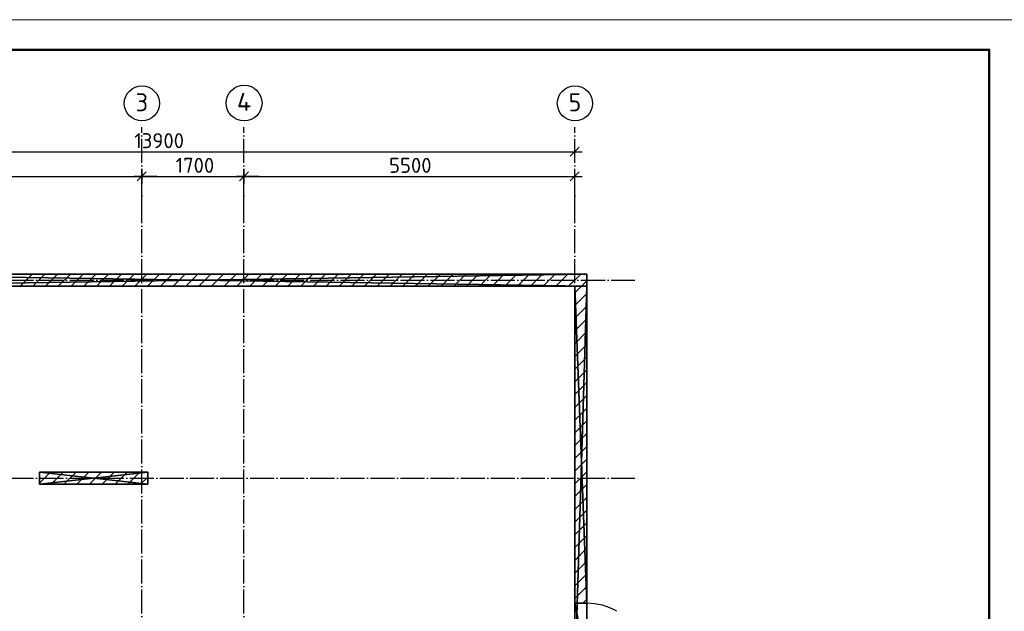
# Model space of a CAD drawing. Header units: millimetres. Extents: x 40580 to 559114, y -343730 to 81020.
# Tile 675 of 686: x 500298 to 516670, y -64641 to -54794. Entities that reach past the tile are written whole.
import ezdxf
from ezdxf.enums import TextEntityAlignment as Align

# ---------------------------------------------------------------- set-up
doc = ezdxf.new("R2010")
doc.units = ezdxf.units.MM
doc.linetypes.add('______11', pattern=[500, 400, -50, 0, -50])
doc.linetypes.add('______5', pattern=[1100, 800, -100, 100, -100])
for name, color, linetype in [('_________1_', 7, 'Continuous'), ('____________', 7, 'Continuous'), ('_____________1', 7, 'Continuous'), ('___________________', 253, '______5')]:
    doc.layers.add(name, color=color, linetype=linetype)
doc.layers.add('Standard', color=7, linetype='Continuous', lineweight=25)
doc.styles.add('ISOCPEUR', font='isocpeur.ttf')

# ---------------------------------------------------------------- blocks, each defined once
blk = doc.blocks.new('ALL_ML_STRICH')
at = {"color": 0, "linetype": 'ByBlock', "lineweight": -2}
for p, q in [((-1, 0), (0.5, 0)), ((-0.3, -0.3), (0.3, 0.3)), ((0, -0.5), (0, 0.5))]:
    blk.add_line(p, q, dxfattribs=at)

msp = doc.modelspace()

# ---------------------------------------------------------------- linework, layer by layer
at = {"layer": '_________1_', "color": 253, "linetype": '______11'}
for p, q in [((500627.7, -62510.5), (500810.7, -62327.5)), ((501035, -62527.5), (501235, -62327.5)), ((501459.3, -62527.5), (501659.3, -62327.5)), ((501883.5, -62527.5), (502083.5, -62327.5)), ((502307.8, -62527.5), (502427.7, -62407.6))]:
    msp.add_line(p, q, dxfattribs=at)
at = {"layer": '_________1_', "color": 253, "linetype": '______5'}
for p, q in [((500822.9, -62527.5), (501022.9, -62327.5)), ((501247.1, -62527.5), (501447.1, -62327.5)), ((501671.4, -62527.5), (501871.4, -62327.5)), ((502095.7, -62527.5), (502295.7, -62327.5))]:
    msp.add_line(p, q, dxfattribs=at)
at = {"layer": '____________', "color": 7, "linetype": 'Continuous'}
for p, q in [((495627.7, -56993.5), (509527.7, -56993.5)), ((496827.7, -57403.5), (502327.7, -57403.5)), ((502327.7, -57403.5), (504027.7, -57403.5)), ((504027.7, -57403.5), (509527.7, -57403.5))]:
    msp.add_line(p, q, dxfattribs=at)
at = {"layer": '____________', "color": 251, "linetype": 'Continuous'}
for p, q in [((509527.7, -57165), (509527.7, -56993.5)), ((502327.7, -57801.5), (502327.7, -57403.5)), ((502327.7, -57801.5), (502327.7, -57403.5)), ((504027.7, -57823.1), (504027.7, -57403.5)), ((504027.7, -57823.1), (504027.7, -57403.5)), ((509527.7, -57864.7), (509527.7, -57403.5))]:
    msp.add_line(p, q, dxfattribs=at)
at = {"layer": '_____________1', "color": 253, "linetype": '______5'}
for p, q in [((500304.5, -59227.5), (500504.5, -59027.5)), ((500728.7, -59227.5), (500928.7, -59027.5)), ((501153, -59227.5), (501353, -59027.5)), ((501577.3, -59227.5), (501777.3, -59027.5)), ((502001.5, -59227.5), (502201.5, -59027.5)), ((502425.8, -59227.5), (502625.8, -59027.5)), ((502850.1, -59227.5), (503050.1, -59027.5)), ((503274.3, -59227.5), (503474.3, -59027.5)), ((503698.6, -59227.5), (503898.6, -59027.5)), ((504122.9, -59227.5), (504322.9, -59027.5)), ((504547.1, -59227.5), (504747.1, -59027.5)), ((504971.4, -59227.5), (505171.4, -59027.5)), ((505395.7, -59227.5), (505595.7, -59027.5)), ((505819.9, -59227.5), (506019.9, -59027.5)), ((506244.2, -59227.5), (506444.2, -59027.5)), ((506668.4, -59227.5), (506868.4, -59027.5)), ((507092.7, -59227.5), (507292.7, -59027.5)), ((507517, -59227.5), (507717, -59027.5)), ((507941.2, -59227.5), (508141.2, -59027.5)), ((508365.5, -59227.5), (508565.5, -59027.5)), ((508789.8, -59227.5), (508989.8, -59027.5)), ((509214, -59227.5), (509414, -59027.5)), ((509638.3, -59227.5), (509727.7, -59138.1))]:
    msp.add_line(p, q, dxfattribs=at)
at = {"layer": '_____________1', "color": 253, "linetype": '______11'}
for p, q in [((500516.6, -59227.5), (500716.6, -59027.5)), ((500940.9, -59227.5), (501140.9, -59027.5)), ((501365.1, -59227.5), (501565.1, -59027.5)), ((501789.4, -59227.5), (501989.4, -59027.5)), ((502213.7, -59227.5), (502413.7, -59027.5)), ((502637.9, -59227.5), (502837.9, -59027.5)), ((503062.2, -59227.5), (503262.2, -59027.5)), ((503486.5, -59227.5), (503686.5, -59027.5)), ((503910.7, -59227.5), (504110.7, -59027.5)), ((504335, -59227.5), (504535, -59027.5)), ((504759.3, -59227.5), (504959.3, -59027.5)), ((505183.5, -59227.5), (505383.5, -59027.5)), ((505607.8, -59227.5), (505807.8, -59027.5)), ((506032, -59227.5), (506232, -59027.5)), ((506456.3, -59227.5), (506656.3, -59027.5)), ((506880.6, -59227.5), (507080.6, -59027.5)), ((507304.8, -59227.5), (507504.8, -59027.5)), ((507729.1, -59227.5), (507929.1, -59027.5)), ((508153.4, -59227.5), (508353.4, -59027.5)), ((508577.6, -59227.5), (508777.6, -59027.5)), ((509001.9, -59227.5), (509201.9, -59027.5)), ((509426.2, -59227.5), (509626.2, -59027.5)), ((509661.6, -64507.5), (509727.7, -64441.4))]:
    msp.add_line(p, q, dxfattribs=at)
at = {"layer": '_____________1', "color": 253, "linetype": '______5'}
for points in [[(509527.7, -59338.1), (509527.7, -59338.1), (509638.3, -59227.5)], [(509527.7, -59762.3), (509527.7, -59762.3), (509727.7, -59562.3)], [(509527.7, -60186.6), (509527.7, -60186.6), (509727.7, -59986.6)], [(509527.7, -60610.9), (509527.7, -60610.9), (509727.7, -60410.9)], [(509527.7, -61035.1), (509527.7, -61035.1), (509727.7, -60835.1)], [(509527.7, -61459.4), (509527.7, -61459.4), (509727.7, -61259.4)], [(509527.7, -61883.7), (509527.7, -61883.7), (509727.7, -61683.7)], [(509527.7, -62307.9), (509527.7, -62307.9), (509727.7, -62107.9)], [(509527.7, -62732.2), (509527.7, -62732.2), (509727.7, -62532.2)], [(509527.7, -63156.4), (509527.7, -63156.4), (509727.7, -62956.4)], [(509527.7, -63580.7), (509527.7, -63580.7), (509727.7, -63380.7)], [(509527.7, -64005), (509527.7, -64005), (509727.7, -63805)], [(509527.7, -64429.2), (509527.7, -64429.2), (509727.7, -64229.2)]]:
    msp.add_lwpolyline(points, dxfattribs=at)
at = {"layer": '_____________1', "color": 253, "linetype": '______11'}
for points in [[(509527.7, -59550.2), (509527.7, -59550.2), (509727.7, -59350.2)], [(509527.7, -59974.5), (509527.7, -59974.5), (509727.7, -59774.5)], [(509527.7, -60398.7), (509527.7, -60398.7), (509727.7, -60198.7)], [(509527.7, -60823), (509527.7, -60823), (509727.7, -60623)], [(509527.7, -61247.3), (509527.7, -61247.3), (509727.7, -61047.3)], [(509527.7, -61671.5), (509527.7, -61671.5), (509727.7, -61471.5)], [(509527.7, -62095.8), (509527.7, -62095.8), (509727.7, -61895.8)], [(509527.7, -62520.1), (509527.7, -62520.1), (509727.7, -62320.1)], [(509527.7, -62944.3), (509527.7, -62944.3), (509727.7, -62744.3)], [(509527.7, -63368.6), (509527.7, -63368.6), (509727.7, -63168.6)], [(509527.7, -63792.8), (509527.7, -63792.8), (509727.7, -63592.8)], [(509527.7, -64217.1), (509527.7, -64217.1), (509727.7, -64017.1)]]:
    msp.add_lwpolyline(points, dxfattribs=at)
at = {"layer": '_____________1', "color": 7, "linetype": 'Continuous'}
msp.add_arc((509727.7, -65507.5), 1000, 60, 90, dxfattribs=at)
at = {"layer": '___________________', "color": 253, "linetype": '______11'}
for p, q in [((502327.7, -81683.2), (502327.7, -56580.9)), ((502327.7, -81683.2), (502327.7, -56580.9)), ((504027.7, -81683.2), (504027.7, -56580.9)), ((504027.7, -81683.2), (504027.7, -56580.9)), ((509527.7, -81683.2), (509527.7, -56580.9)), ((509527.7, -81683.2), (509527.7, -56580.9)), ((492627.7, -59127.5), (510527.7, -59127.5)), ((492627.7, -59127.5), (510527.7, -59127.5)), ((492627.7, -62427.5), (510527.7, -62427.5)), ((492627.7, -62427.5), (510527.7, -62427.5))]:
    msp.add_line(p, q, dxfattribs=at)
at = {"layer": '___________________', "color": 7, "linetype": 'Continuous'}
for centre, radius in [((502330.1, -56188), 292.4), ((504029, -56181.6), 298.8), ((509530.1, -56188), 292.4)]:
    msp.add_circle(centre, radius, dxfattribs=at)
at = {"layer": 'Standard', "color": 7, "linetype": 'Continuous', "lineweight": 13, "transparency": 33554687}
msp.add_lwpolyline([(487219.9, -54794), (487219.9, -96794), (516919.9, -96794), (516919.9, -54794), (487219.9, -54794)], close=True, dxfattribs=at)
at = {"layer": 'Standard', "color": 7, "linetype": 'Continuous', "lineweight": 50, "transparency": 33554687}
msp.add_lwpolyline([(516419.9, -56794), (516419.9, -96294), (489219.9, -96294), (489219.9, -55294), (516419.9, -55294)], close=True, dxfattribs=at)

# ---------------------------------------------------------------- block references
at = {"layer": '____________', "color": 7, "linetype": 'Continuous', "xscale": 250, "yscale": 250, "zscale": 250}
for p in [(509527.7, -56993.5), (502327.7, -57403.5), (504027.7, -57403.5), (509527.7, -57403.5)]:
    msp.add_blockref('ALL_ML_STRICH', p, dxfattribs=at)
at = {"layer": '____________', "color": 7, "linetype": 'Continuous', "xscale": 250, "yscale": 250, "zscale": 250, "rotation": 180}
for p in [(502327.7, -57403.5), (504027.7, -57403.5)]:
    msp.add_blockref('ALL_ML_STRICH', p, dxfattribs=at)

# ---------------------------------------------------------------- texts
at = {"layer": '____________', "color": 7, "style": 'ISOCPEUR'}
for s, p in [('13900', (502202.7, -56933.5)), ('1700', (502890.2, -57343.5)), ('5500', (506440.2, -57343.5))]:
    msp.add_text(s, height=250, dxfattribs=at).set_placement(p)
at = {"layer": '___________________', "color": 7, "linetype": 'Continuous', "style": 'ISOCPEUR'}
for s, width, p, p2 in [('3', 0.999205, (502225.1, -56318.5), (502435, -56318.5)), ('4', 0.999536, (503909, -56312.1), (504148.9, -56312.1)), ('5', 0.999205, (509425.1, -56318.5), (509635, -56318.5))]:
    msp.add_text(s, height=300, dxfattribs=dict(at, width=width)).set_placement(p, p2, align=Align.FIT)

# ---------------------------------------------------------------- meshes
at = {"layer": '_________1_'}
mesh = msp.add_polyface(dxfattribs=at)
corners = [(500627.7, -62327.5, -3800), (500627.7, -62527.5, -3800), (500627.7, -62527.5, -350), (500627.7, -62327.5, -350)]
mesh.append_faces([[corners[k] for k in face] for face in [(1, 2, 0)]], dxfattribs={"vtx1": -1})
mesh.append_faces([[corners[k] for k in face] for face in [(2, 3, 0)]], dxfattribs={"vtx2": -1})
mesh = msp.add_polyface(dxfattribs=at)
corners = [(502427.7, -62327.5, -3800), (500627.7, -62327.5, -3800), (500627.7, -62327.5, -350), (502427.7, -62327.5, -350)]
mesh.append_faces([[corners[k] for k in face] for face in [(1, 2, 0)]], dxfattribs={"vtx1": -1})
mesh.append_faces([[corners[k] for k in face] for face in [(2, 3, 0)]], dxfattribs={"vtx2": -1})
mesh = msp.add_polyface(dxfattribs=at)
corners = [(502427.7, -62527.5, -350), (502427.7, -62327.5, -350), (500627.7, -62327.5, -350), (500627.7, -62527.5, -350)]
mesh.append_faces([[corners[k] for k in face] for face in [(1, 2, 0)]], dxfattribs={"vtx1": -1})
mesh.append_faces([[corners[k] for k in face] for face in [(2, 3, 0)]], dxfattribs={"vtx2": -1})
mesh = msp.add_polyface(dxfattribs=at)
corners = [(502427.7, -62327.5, -3800), (502427.7, -62527.5, -3800), (500627.7, -62527.5, -3800), (500627.7, -62327.5, -3800)]
mesh.append_faces([[corners[k] for k in face] for face in [(1, 2, 0)]], dxfattribs={"vtx1": -1})
mesh.append_faces([[corners[k] for k in face] for face in [(2, 3, 0)]], dxfattribs={"vtx2": -1})
mesh = msp.add_polyface(dxfattribs=at)
corners = [(502427.7, -62527.5, -3800), (502427.7, -62327.5, -3800), (502427.7, -62327.5, -350), (502427.7, -62527.5, -350)]
mesh.append_faces([[corners[k] for k in face] for face in [(1, 2, 0)]], dxfattribs={"vtx1": -1})
mesh.append_faces([[corners[k] for k in face] for face in [(2, 3, 0)]], dxfattribs={"vtx2": -1})
mesh = msp.add_polyface(dxfattribs=at)
corners = [(500627.7, -62527.5, -3800), (502427.7, -62527.5, -3800), (502427.7, -62527.5, -350), (500627.7, -62527.5, -350)]
mesh.append_faces([[corners[k] for k in face] for face in [(1, 2, 0)]], dxfattribs={"vtx1": -1})
mesh.append_faces([[corners[k] for k in face] for face in [(2, 3, 0)]], dxfattribs={"vtx2": -1})
at = {"layer": '_____________1', "color": 7, "linetype": 'Continuous'}
mesh = msp.add_polyface(dxfattribs=at)
corners = [(496827.7, -59227.5, -3800), (496827.7, -59027.5, -3800), (509727.7, -59027.5, -3800), (509727.7, -59227.5, -3800)]
mesh.append_faces([[corners[k] for k in face] for face in [(1, 2, 0)]], dxfattribs={"vtx1": -1, "color": 7})
mesh.append_faces([[corners[k] for k in face] for face in [(2, 3, 0)]], dxfattribs={"vtx2": -1, "color": 7})
mesh = msp.add_polyface(dxfattribs=at)
corners = [(496827.7, -59027.5, -350), (496827.7, -59227.5, -350), (509727.7, -59227.5, -350), (509727.7, -59027.5, -350)]
mesh.append_faces([[corners[k] for k in face] for face in [(1, 2, 0)]], dxfattribs={"vtx1": -1, "color": 7})
mesh.append_faces([[corners[k] for k in face] for face in [(2, 3, 0)]], dxfattribs={"vtx2": -1, "color": 7})
mesh = msp.add_polyface(dxfattribs=at)
corners = [(509727.7, -59027.5, -3800), (496827.7, -59027.5, -3800), (496827.7, -59027.5, -350), (509727.7, -59027.5, -350), (498877.7, -59027.5, -2000), (497877.7, -59027.5, -2000), (497877.7, -59027.5, -2600), (498877.7, -59027.5, -2600)]
mesh.append_faces([[corners[k] for k in face] for face in [(4, 2, 0)]], dxfattribs={"vtx0": -1, "vtx1": -1, "vtx2": -1, "color": 7})
mesh.append_faces([[corners[k] for k in face] for face in [(2, 4, 5), (6, 1, 2)]], dxfattribs={"vtx0": -1, "vtx2": -1, "color": 7})
mesh.append_faces([[corners[k] for k in face] for face in [(5, 6, 2), (6, 7, 1), (0, 1, 7), (7, 4, 0)]], dxfattribs={"vtx1": -1, "vtx2": -1, "color": 7})
mesh.append_faces([[corners[k] for k in face] for face in [(2, 3, 0)]], dxfattribs={"vtx2": -1, "color": 7})
mesh = msp.add_polyface(dxfattribs=at)
corners = [(509727.7, -59227.5, -3800), (509727.7, -59027.5, -3800), (509727.7, -59027.5, -350), (509727.7, -59227.5, -350)]
mesh.append_faces([[corners[k] for k in face] for face in [(1, 2, 0)]], dxfattribs={"vtx1": -1, "color": 7})
mesh.append_faces([[corners[k] for k in face] for face in [(2, 3, 0)]], dxfattribs={"vtx2": -1, "color": 7})
mesh = msp.add_polyface(dxfattribs=at)
corners = [(496827.7, -59227.5, -3800), (509727.7, -59227.5, -3800), (509727.7, -59227.5, -350), (496827.7, -59227.5, -350), (497877.7, -59227.5, -2000), (498877.7, -59227.5, -2000), (498877.7, -59227.5, -2600), (497877.7, -59227.5, -2600)]
mesh.append_faces([[corners[k] for k in face] for face in [(6, 0, 2)]], dxfattribs={"vtx0": -1, "vtx1": -1, "vtx2": -1, "color": 7})
mesh.append_faces([[corners[k] for k in face] for face in [(3, 4, 5), (4, 3, 0)]], dxfattribs={"vtx0": -1, "vtx2": -1, "color": 7})
mesh.append_faces([[corners[k] for k in face] for face in [(2, 3, 5), (5, 6, 2), (6, 7, 0), (7, 4, 0)]], dxfattribs={"vtx1": -1, "vtx2": -1, "color": 7})
mesh.append_faces([[corners[k] for k in face] for face in [(0, 1, 2)]], dxfattribs={"vtx2": -1, "color": 7})
mesh = msp.add_polyface(dxfattribs=at)
corners = [(509527.7, -59227.5, -3800), (509527.7, -64507.5, -3800), (509527.7, -64507.5, -1600), (509527.7, -65507.5, -1600), (509527.7, -65507.5, -3800), (509527.7, -65817.5, -3800), (509527.7, -65817.5, -350), (509527.7, -59227.5, -350)]
mesh.append_faces([[corners[k] for k in face] for face in [(2, 6, 7)]], dxfattribs={"vtx0": -1, "vtx2": -1, "color": 7})
mesh.append_faces([[corners[k] for k in face] for face in [(7, 0, 2), (2, 3, 6), (3, 4, 6)]], dxfattribs={"vtx1": -1, "vtx2": -1, "color": 7})
mesh.append_faces([[corners[k] for k in face] for face in [(0, 1, 2), (4, 5, 6)]], dxfattribs={"vtx2": -1, "color": 7})
mesh = msp.add_polyface(dxfattribs=at)
corners = [(509727.7, -59227.5, -3800), (509527.7, -59227.5, -3800), (509527.7, -59227.5, -350), (509727.7, -59227.5, -350)]
mesh.append_faces([[corners[k] for k in face] for face in [(1, 2, 0)]], dxfattribs={"vtx1": -1, "color": 7})
mesh.append_faces([[corners[k] for k in face] for face in [(2, 3, 0)]], dxfattribs={"vtx2": -1, "color": 7})
mesh = msp.add_polyface(dxfattribs=at)
corners = [(509727.7, -59227.5, -350), (509527.7, -59227.5, -350), (509527.7, -65817.5, -350), (509727.7, -65817.5, -350)]
mesh.append_faces([[corners[k] for k in face] for face in [(1, 2, 0)]], dxfattribs={"vtx1": -1, "color": 7})
mesh.append_faces([[corners[k] for k in face] for face in [(2, 3, 0)]], dxfattribs={"vtx2": -1, "color": 7})
mesh = msp.add_polyface(dxfattribs=at)
corners = [(509527.7, -59227.5, -3800), (509727.7, -59227.5, -3800), (509727.7, -64507.5, -3800), (509527.7, -64507.5, -3800)]
mesh.append_faces([[corners[k] for k in face] for face in [(1, 2, 0)]], dxfattribs={"vtx1": -1, "color": 7})
mesh.append_faces([[corners[k] for k in face] for face in [(2, 3, 0)]], dxfattribs={"vtx2": -1, "color": 7})
mesh = msp.add_polyface(dxfattribs=at)
corners = [(509727.7, -65817.5, -3800), (509727.7, -65507.5, -3800), (509727.7, -65507.5, -1600), (509727.7, -64507.5, -1600), (509727.7, -64507.5, -3800), (509727.7, -59227.5, -3800), (509727.7, -59227.5, -350), (509727.7, -65817.5, -350)]
mesh.append_faces([[corners[k] for k in face] for face in [(7, 0, 2), (2, 3, 7), (6, 7, 3), (3, 4, 6)]], dxfattribs={"vtx1": -1, "vtx2": -1, "color": 7})
mesh.append_faces([[corners[k] for k in face] for face in [(0, 1, 2), (4, 5, 6)]], dxfattribs={"vtx2": -1, "color": 7})
mesh = msp.add_polyface(dxfattribs=at)
corners = [(509527.7, -64507.5, -1600), (509727.7, -64507.5, -1600), (509727.7, -65507.5, -1600), (509527.7, -65507.5, -1600)]
mesh.append_faces([[corners[k] for k in face] for face in [(1, 2, 0)]], dxfattribs={"vtx1": -1, "color": 7})
mesh.append_faces([[corners[k] for k in face] for face in [(2, 3, 0)]], dxfattribs={"vtx2": -1, "color": 7})
mesh = msp.add_polyface(dxfattribs=at)
corners = [(509727.7, -64507.5, -1600), (509527.7, -64507.5, -1600), (509527.7, -64507.5, -3800), (509727.7, -64507.5, -3800)]
mesh.append_faces([[corners[k] for k in face] for face in [(1, 2, 0)]], dxfattribs={"vtx1": -1, "color": 7})
mesh.append_faces([[corners[k] for k in face] for face in [(2, 3, 0)]], dxfattribs={"vtx2": -1, "color": 7})

doc.saveas('drawing.dxf')
